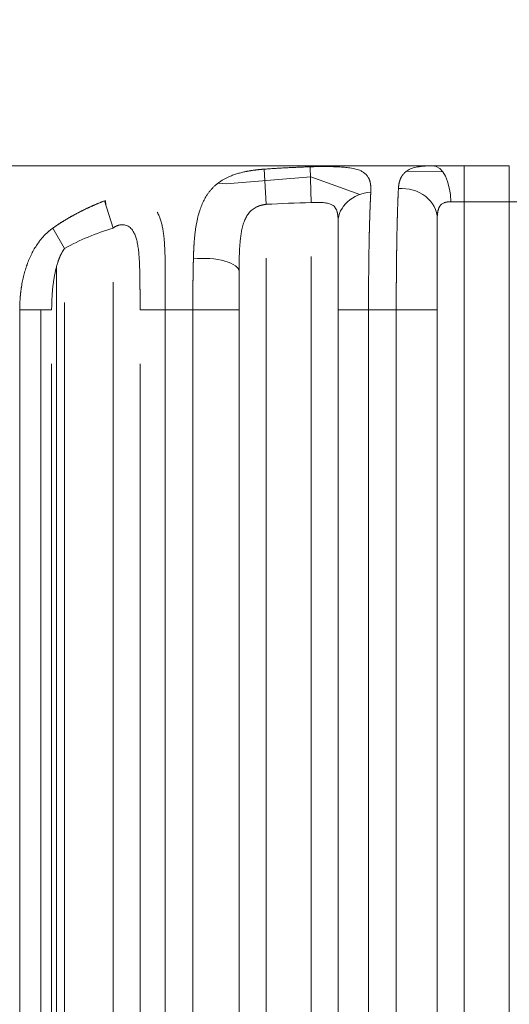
# Model space of a CAD drawing. Header units: millimetres. Extents: x 25069 to 61396, y 8621 to 21558.
# Tile 454 of 656: x 50032 to 50059, y 16175 to 16230. Entities that reach past the tile are written whole.
import ezdxf

# ---------------------------------------------------------------- set-up
doc = ezdxf.new("R2010")
doc.units = ezdxf.units.MM
doc.layers.add('10', color=7, linetype='Continuous')
doc.layers.add('dim', color=84, linetype='Continuous', lineweight=9)
doc.dimstyles.get("Standard").update_dxf_attribs({"dimtxt": 15, "dimasz": 5, "dimexe": 8, "dimexo": 5, "dimgap": 3, "dimtad": 0, "dimzin": 0, "dimdsep": 46, "dimtxsty": 'Standard', "dimblk": 'CLOSEDBLANK', "dimcen": 2, "dimclrd": 4, "dimclre": 3, "dimadec": 0, "dimazin": 0, "dimtfac": 1, "dimtofl": 0, "dimtmove": 0, "dimatfit": 3, "dimldrblk": 'CLOSEDBLANK', "dimfxl": 0, "dimtolj": 1, "dimtzin": 0, "dimarcsym": 0})

# ---------------------------------------------------------------- blocks, each defined once
blk = doc.blocks.new('_ClosedBlank')
at = {"color": 0, "linetype": 'ByBlock', "lineweight": -2}
for p, q in [((-1, 0.1667), (0, 0)), ((-1, 0.1667), (-1, -0.1667)), ((0, 0), (-1, -0.1667))]:
    blk.add_line(p, q, dxfattribs=at)
blk = doc.blocks.new('*D45')
at = {"layer": 'Defpoints', "color": 0, "lineweight": 18}
for p in [(49785.151, 16077.893), (49977.346, 16077.893), (50058.78, 15900.393)]:
    blk.add_point(p, dxfattribs=at)
at = {"layer": 'dim', "color": 4, "lineweight": -3}
for p, q in [((49785.151, 16077.893), (49785.151, 16087.893)), ((49785.151, 15910.393), (49785.151, 16067.893))]:
    blk.add_line(p, q, dxfattribs=at)
at = {"layer": 'dim', "color": 3, "lineweight": -2}
for p, q in [((49957.346, 16077.893), (49765.151, 16077.893)), ((50038.78, 15900.393), (49765.151, 15900.393))]:
    blk.add_line(p, q, dxfattribs=at)
at = {"layer": 'dim', "color": 4, "lineweight": -3, "xscale": 10, "yscale": 10, "zscale": 10}
for p, rotation in [((49785.151, 16077.893), 90), ((49785.151, 15900.393), 270)]:
    blk.add_blockref('_ClosedBlank', p, dxfattribs=dict(at, rotation=rotation))
at = {"layer": 'dim', "color": 0, "lineweight": 18, "insert": (49785.151, 16342.893), "char_height": 100, "attachment_point": 5, "rotation": 90}
blk.add_mtext('\\A1;177.50', dxfattribs=at)

msp = doc.modelspace()

# ---------------------------------------------------------------- linework, layer by layer
at = {"layer": '10', "color": 7, "linetype": 'Continuous', "lineweight": 15}
for p, q in [((50011.628, 16221.393), (50054.784, 16221.393)), ((50047.985, 16221.338), (50048.036, 16219.352)), ((50054.784, 16221.393), (50056.536, 16221.393)), ((50056.536, 16221.393), (50059.036, 16221.393)), ((50056.536, 16221.393), (50059.036, 16221.393)), ((50056.536, 16221.393), (50056.536, 16219.393)), ((50059.036, 16221.393), (50059.036, 16219.393)), ((50048.02, 16220.776), (50043.314, 16220.389)), ((50045.427, 16221.205), (50045.536, 16219.252)), ((50050.743, 16219.797), (50048.02, 16220.776)), ((50055.339, 16221.058), (50053.322, 16221.086)), ((50043.314, 16220.389), (50042.877, 16220.435)), ((50036.562, 16219.445), (50037.036, 16217.932)), ((50036.643, 16219.186), (50036.624, 16219.468)), ((50056.536, 16219.393), (50055.785, 16219.393)), ((50059.036, 16219.393), (50056.536, 16219.393)), ((50056.536, 16219.393), (50056.536, 16125.443)), ((50060.075, 16219.393), (50059.036, 16219.393)), ((50059.036, 16125.443), (50059.036, 16219.393)), ((50049.536, 16122.042), (50049.536, 16218.301)), ((50055.036, 16218.456), (50055.036, 16122.042)), ((50033.695, 16217.927), (50034.344, 16216.794)), ((50045.536, 16216.251), (50045.536, 16125.443)), ((50048.036, 16125.443), (50048.036, 16216.351)), ((50033.907, 16122.424), (50033.907, 16215.814)), ((50044.036, 16215.563), (50044.036, 16122.042)), ((50037.036, 16125.442), (50037.036, 16214.931)), ((50034.344, 16213.794), (50034.344, 16125.442)), ((50031.856, 16125.377), (50031.856, 16213.393)), ((50031.856, 16213.393), (50033.63, 16213.393)), ((50033.036, 16122.338), (50033.036, 16213.393)), ((50039.925, 16213.393), (50038.536, 16213.393)), ((50039.925, 16213.393), (50039.925, 16124.546)), ((50041.466, 16213.393), (50039.925, 16213.393)), ((50041.466, 16213.393), (50044.036, 16213.393)), ((50041.466, 16124.419), (50041.466, 16213.393)), ((50044.036, 16213.393), (50044.036, 16122.109)), ((50051.221, 16213.393), (50049.536, 16213.393)), ((50049.536, 16121.529), (50049.536, 16213.393)), ((50051.221, 16213.393), (50051.221, 16123.824)), ((50052.761, 16213.393), (50051.221, 16213.393)), ((50052.761, 16213.393), (50055.036, 16213.393)), ((50052.761, 16123.762), (50052.761, 16213.393)), ((50055.036, 16213.393), (50055.036, 16121.469)), ((50033.63, 16210.393), (50033.63, 16125.394)), ((50038.536, 16122.217), (50038.536, 16210.393))]:
    msp.add_line(p, q, dxfattribs=at)
for centre, major_axis, ratio, start_param, end_param in [((50054.784, 16219.393), (0, 2), 0.500679, 4.712389, 6.283185), ((50051.536, 16218.291), (2, 0), 0.819962, 1.665246, 3.141593), ((50053.036, 16218.446), (-2, 0), 0.844598, 3.141593, 4.78953), ((50042.036, 16215.516), (-2, 0), 0.3673, 3.141593, 4.983891)]:
    msp.add_ellipse(centre, major_axis=major_axis, ratio=ratio, start_param=start_param, end_param=end_param, dxfattribs=at)
for points, knots in [([(50045.427, 16221.205), (50045.467, 16221.208), (50045.547, 16221.213), (50045.668, 16221.222), (50045.788, 16221.23), (50045.909, 16221.238), (50046.03, 16221.246), (50046.151, 16221.253), (50046.273, 16221.26), (50046.394, 16221.267), (50046.516, 16221.274), (50046.637, 16221.281), (50046.759, 16221.287), (50046.881, 16221.293), (50047.003, 16221.299), (50047.125, 16221.304), (50047.248, 16221.31), (50047.37, 16221.315), (50047.493, 16221.32), (50047.616, 16221.325), (50047.739, 16221.33), (50047.862, 16221.334), (50047.944, 16221.337), (50047.985, 16221.338)], [0, 0, 0, 0, 0.047158, 0.094361, 0.141608, 0.1889, 0.236237, 0.28362, 0.331048, 0.378522, 0.426043, 0.47361, 0.521224, 0.568885, 0.616593, 0.664349, 0.712153, 0.760006, 0.807906, 0.855856, 0.903854, 0.951902, 1, 1, 1, 1]), ([(50047.985, 16221.338), (50047.994, 16221.339), (50048.011, 16221.339), (50048.038, 16221.34), (50048.065, 16221.341), (50048.091, 16221.342), (50048.118, 16221.343), (50048.145, 16221.343), (50048.171, 16221.344), (50048.198, 16221.345), (50048.224, 16221.345), (50048.25, 16221.346), (50048.277, 16221.346), (50048.303, 16221.347), (50048.329, 16221.347), (50048.356, 16221.348), (50048.382, 16221.348), (50048.408, 16221.348), (50048.434, 16221.349), (50048.46, 16221.349), (50048.486, 16221.349), (50048.512, 16221.35), (50048.538, 16221.35), (50048.564, 16221.35), (50048.59, 16221.35), (50048.616, 16221.35), (50048.642, 16221.35), (50048.668, 16221.35), (50048.694, 16221.351), (50048.719, 16221.351), (50048.745, 16221.351), (50048.771, 16221.351), (50048.854, 16221.35), (50048.994, 16221.349), (50049.185, 16221.346), (50049.372, 16221.341), (50049.552, 16221.333), (50049.722, 16221.324), (50049.884, 16221.312), (50050.04, 16221.296), (50050.201, 16221.275), (50050.364, 16221.247), (50050.526, 16221.21), (50050.693, 16221.158), (50050.859, 16221.086), (50051.012, 16220.986), (50051.138, 16220.862), (50051.207, 16220.755), (50051.242, 16220.683), (50051.254, 16220.657), (50051.265, 16220.63), (50051.275, 16220.602), (50051.285, 16220.574), (50051.294, 16220.544), (50051.302, 16220.514), (50051.31, 16220.484), (50051.317, 16220.452), (50051.324, 16220.42), (50051.33, 16220.387), (50051.335, 16220.353), (50051.339, 16220.318), (50051.343, 16220.283), (50051.346, 16220.246), (50051.349, 16220.209), (50051.35, 16220.171), (50051.352, 16220.132), (50051.352, 16220.092), (50051.352, 16220.052), (50051.351, 16220.01), (50051.35, 16219.967), (50051.348, 16219.938), (50051.348, 16219.924)], [0, 0, 0, 0, 0.004101, 0.008194, 0.012279, 0.016355, 0.020424, 0.024486, 0.028542, 0.032591, 0.036635, 0.040673, 0.044707, 0.048736, 0.052761, 0.056783, 0.060802, 0.064819, 0.068833, 0.072846, 0.076857, 0.080868, 0.084879, 0.088889, 0.092901, 0.096913, 0.100928, 0.104944, 0.108962, 0.112984, 0.117009, 0.121038, 0.125071, 0.156282, 0.187482, 0.218883, 0.250692, 0.281503, 0.312576, 0.344074, 0.376155, 0.416803, 0.45819, 0.500569, 0.560178, 0.621292, 0.684422, 0.750035, 0.760197, 0.770414, 0.780688, 0.791019, 0.801409, 0.811861, 0.822374, 0.83295, 0.84359, 0.854297, 0.86507, 0.875912, 0.886822, 0.897804, 0.908857, 0.919983, 0.931183, 0.942459, 0.95381, 0.965239, 0.976746, 0.988333, 1, 1, 1, 1]), ([(50052.882, 16220.13), (50052.883, 16220.137), (50052.883, 16220.152), (50052.885, 16220.173), (50052.886, 16220.194), (50052.888, 16220.215), (50052.89, 16220.236), (50052.893, 16220.257), (50052.895, 16220.277), (50052.898, 16220.297), (50052.9, 16220.317), (50052.903, 16220.336), (50052.907, 16220.356), (50052.91, 16220.375), (50052.913, 16220.394), (50052.917, 16220.413), (50052.921, 16220.431), (50052.925, 16220.45), (50052.929, 16220.468), (50052.934, 16220.486), (50052.939, 16220.503), (50052.944, 16220.521), (50052.949, 16220.538), (50052.954, 16220.555), (50052.959, 16220.572), (50052.965, 16220.588), (50052.971, 16220.605), (50052.976, 16220.621), (50052.983, 16220.637), (50052.989, 16220.653), (50052.995, 16220.668), (50053.002, 16220.684), (50053.009, 16220.699), (50053.016, 16220.714), (50053.023, 16220.729), (50053.031, 16220.743), (50053.038, 16220.758), (50053.046, 16220.772), (50053.054, 16220.786), (50053.062, 16220.8), (50053.07, 16220.813), (50053.079, 16220.827), (50053.087, 16220.84), (50053.096, 16220.853), (50053.105, 16220.866), (50053.114, 16220.879), (50053.124, 16220.891), (50053.133, 16220.903), (50053.143, 16220.915), (50053.153, 16220.927), (50053.163, 16220.939), (50053.173, 16220.951), (50053.183, 16220.962), (50053.194, 16220.973), (50053.204, 16220.984), (50053.215, 16220.995), (50053.226, 16221.006), (50053.238, 16221.016), (50053.249, 16221.026), (50053.261, 16221.037), (50053.272, 16221.047), (50053.284, 16221.056), (50053.296, 16221.066), (50053.308, 16221.076), (50053.321, 16221.085), (50053.333, 16221.094), (50053.346, 16221.103), (50053.394, 16221.136), (50053.483, 16221.187), (50053.623, 16221.248), (50053.776, 16221.296), (50053.9, 16221.324), (50053.985, 16221.34), (50054.025, 16221.346), (50054.066, 16221.352), (50054.107, 16221.358), (50054.148, 16221.363), (50054.191, 16221.367), (50054.233, 16221.372), (50054.276, 16221.375), (50054.32, 16221.379), (50054.364, 16221.382), (50054.409, 16221.384), (50054.454, 16221.387), (50054.499, 16221.388), (50054.546, 16221.39), (50054.592, 16221.391), (50054.639, 16221.392), (50054.687, 16221.393), (50054.735, 16221.393), (50054.768, 16221.393), (50054.784, 16221.393)], [0, 0, 0, 0, 0.008275, 0.016524, 0.024747, 0.032946, 0.041119, 0.049267, 0.057391, 0.06549, 0.073564, 0.081614, 0.08964, 0.097643, 0.105621, 0.113577, 0.121508, 0.129417, 0.137303, 0.145166, 0.153006, 0.160824, 0.16862, 0.176393, 0.184145, 0.191876, 0.199584, 0.207272, 0.214939, 0.222584, 0.230209, 0.237814, 0.245398, 0.252962, 0.260507, 0.268032, 0.275537, 0.283023, 0.29049, 0.297938, 0.305368, 0.312779, 0.320172, 0.327547, 0.334905, 0.342245, 0.349567, 0.356872, 0.364161, 0.371433, 0.378688, 0.385927, 0.39315, 0.400357, 0.407549, 0.414725, 0.421886, 0.429032, 0.436164, 0.443281, 0.450384, 0.457473, 0.464548, 0.471609, 0.478658, 0.485693, 0.492715, 0.499725, 0.564102, 0.627106, 0.688941, 0.74982, 0.763594, 0.777284, 0.790894, 0.804424, 0.817879, 0.831262, 0.844575, 0.85782, 0.871002, 0.884124, 0.897187, 0.910196, 0.923154, 0.936063, 0.948927, 0.96175, 0.974534, 0.987283, 1, 1, 1, 1]), ([(50041.5, 16216.224), (50041.5, 16216.237), (50041.501, 16216.263), (50041.502, 16216.302), (50041.503, 16216.339), (50041.504, 16216.377), (50041.505, 16216.413), (50041.507, 16216.448), (50041.508, 16216.483), (50041.509, 16216.517), (50041.51, 16216.55), (50041.512, 16216.583), (50041.513, 16216.615), (50041.514, 16216.646), (50041.516, 16216.676), (50041.517, 16216.706), (50041.518, 16216.734), (50041.52, 16216.763), (50041.521, 16216.79), (50041.523, 16216.817), (50041.524, 16216.843), (50041.525, 16216.868), (50041.527, 16216.892), (50041.528, 16216.916), (50041.529, 16216.939), (50041.531, 16216.962), (50041.532, 16216.984), (50041.533, 16217.005), (50041.535, 16217.025), (50041.536, 16217.045), (50041.537, 16217.064), (50041.538, 16217.082), (50041.54, 16217.1), (50041.541, 16217.117), (50041.542, 16217.133), (50041.543, 16217.149), (50041.544, 16217.164), (50041.545, 16217.178), (50041.546, 16217.191), (50041.547, 16217.204), (50041.548, 16217.217), (50041.552, 16217.269), (50041.56, 16217.361), (50041.573, 16217.49), (50041.586, 16217.613), (50041.6, 16217.732), (50041.615, 16217.846), (50041.631, 16217.955), (50041.648, 16218.059), (50041.683, 16218.261), (50041.743, 16218.546), (50041.842, 16218.897), (50041.957, 16219.21), (50042.085, 16219.489), (50042.211, 16219.708), (50042.329, 16219.88), (50042.433, 16220.014), (50042.543, 16220.138), (50042.658, 16220.254), (50042.779, 16220.36), (50042.905, 16220.458), (50043.035, 16220.549), (50043.17, 16220.632), (50043.311, 16220.708), (50043.476, 16220.787), (50043.669, 16220.866), (50043.892, 16220.943), (50044.122, 16221.008), (50044.297, 16221.049), (50044.411, 16221.072), (50044.461, 16221.082), (50044.511, 16221.092), (50044.561, 16221.101), (50044.612, 16221.109), (50044.662, 16221.118), (50044.712, 16221.126), (50044.763, 16221.133), (50044.813, 16221.141), (50044.864, 16221.148), (50044.915, 16221.154), (50044.966, 16221.161), (50045.016, 16221.167), (50045.067, 16221.172), (50045.118, 16221.178), (50045.17, 16221.183), (50045.221, 16221.188), (50045.272, 16221.192), (50045.323, 16221.197), (50045.375, 16221.201), (50045.409, 16221.203), (50045.427, 16221.205)], [0, 0, 0, 0, 0.004745, 0.009407, 0.013986, 0.018481, 0.022892, 0.02722, 0.031465, 0.035626, 0.039703, 0.043698, 0.047608, 0.051435, 0.055179, 0.058839, 0.062416, 0.06591, 0.06932, 0.072646, 0.075889, 0.079048, 0.082124, 0.085117, 0.088026, 0.090852, 0.093594, 0.096253, 0.098828, 0.10132, 0.103728, 0.106053, 0.108295, 0.110453, 0.112527, 0.114518, 0.116426, 0.11825, 0.119991, 0.121648, 0.123222, 0.124712, 0.141971, 0.158746, 0.175038, 0.190847, 0.206174, 0.221019, 0.235382, 0.249265, 0.305094, 0.357937, 0.407857, 0.454928, 0.499239, 0.526747, 0.553608, 0.579851, 0.60551, 0.630616, 0.655205, 0.679315, 0.702985, 0.726258, 0.749175, 0.781617, 0.813183, 0.844032, 0.874336, 0.880599, 0.886822, 0.893007, 0.899156, 0.905271, 0.911353, 0.917404, 0.923426, 0.929422, 0.935392, 0.941339, 0.947266, 0.953173, 0.959064, 0.96494, 0.970803, 0.976655, 0.982499, 0.988336, 0.994169, 1, 1, 1, 1]), ([(50051.348, 16219.924), (50051.347, 16219.915), (50051.346, 16219.897), (50051.345, 16219.87), (50051.343, 16219.842), (50051.342, 16219.815), (50051.34, 16219.787), (50051.339, 16219.759), (50051.337, 16219.731), (50051.336, 16219.702), (50051.335, 16219.674), (50051.333, 16219.645), (50051.332, 16219.616), (50051.331, 16219.587), (50051.329, 16219.558), (50051.328, 16219.528), (50051.326, 16219.499), (50051.325, 16219.469), (50051.324, 16219.439), (50051.322, 16219.409), (50051.321, 16219.378), (50051.32, 16219.348), (50051.318, 16219.317), (50051.317, 16219.287), (50051.316, 16219.256), (50051.315, 16219.224), (50051.313, 16219.193), (50051.312, 16219.162), (50051.311, 16219.13), (50051.31, 16219.098), (50051.308, 16219.066), (50051.307, 16219.034), (50051.306, 16219.002), (50051.305, 16218.97), (50051.303, 16218.937), (50051.302, 16218.904), (50051.301, 16218.871), (50051.3, 16218.838), (50051.299, 16218.805), (50051.298, 16218.772), (50051.297, 16218.739), (50051.295, 16218.705), (50051.294, 16218.671), (50051.293, 16218.638), (50051.292, 16218.604), (50051.291, 16218.57), (50051.29, 16218.535), (50051.289, 16218.501), (50051.288, 16218.467), (50051.287, 16218.432), (50051.286, 16218.397), (50051.285, 16218.362), (50051.284, 16218.327), (50051.282, 16218.292), (50051.281, 16218.257), (50051.28, 16218.222), (50051.279, 16218.186), (50051.278, 16218.151), (50051.278, 16218.115), (50051.277, 16218.079), (50051.276, 16218.043), (50051.275, 16218.007), (50051.274, 16217.971), (50051.273, 16217.935), (50051.272, 16217.899), (50051.271, 16217.862), (50051.27, 16217.826), (50051.269, 16217.789), (50051.268, 16217.753), (50051.267, 16217.716), (50051.266, 16217.679), (50051.266, 16217.642), (50051.265, 16217.605), (50051.264, 16217.567), (50051.263, 16217.53), (50051.262, 16217.493), (50051.261, 16217.455), (50051.261, 16217.418), (50051.26, 16217.38), (50051.259, 16217.343), (50051.258, 16217.305), (50051.257, 16217.267), (50051.257, 16217.229), (50051.256, 16217.191), (50051.255, 16217.153), (50051.254, 16217.115), (50051.253, 16217.064), (50051.252, 16217.002), (50051.251, 16216.927), (50051.25, 16216.851), (50051.248, 16216.775), (50051.247, 16216.699), (50051.246, 16216.622), (50051.244, 16216.546), (50051.243, 16216.468), (50051.242, 16216.391), (50051.241, 16216.313), (50051.24, 16216.235), (50051.239, 16216.157), (50051.238, 16216.078), (50051.237, 16215.999), (50051.236, 16215.92), (50051.235, 16215.841), (50051.234, 16215.761), (50051.233, 16215.681), (50051.232, 16215.601), (50051.231, 16215.521), (50051.23, 16215.441), (50051.23, 16215.36), (50051.229, 16215.279), (50051.228, 16215.198), (50051.228, 16215.117), (50051.227, 16215.036), (50051.226, 16214.955), (50051.226, 16214.873), (50051.225, 16214.792), (50051.225, 16214.71), (50051.224, 16214.628), (50051.224, 16214.546), (50051.223, 16214.464), (50051.223, 16214.382), (50051.223, 16214.3), (50051.222, 16214.217), (50051.222, 16214.135), (50051.222, 16214.053), (50051.222, 16213.97), (50051.221, 16213.888), (50051.221, 16213.805), (50051.221, 16213.723), (50051.221, 16213.64), (50051.221, 16213.558), (50051.221, 16213.476), (50051.221, 16213.421), (50051.221, 16213.393)], [0, 0, 0, 0, 0.006116, 0.012226, 0.01833, 0.024429, 0.030522, 0.036609, 0.042691, 0.048767, 0.054837, 0.060902, 0.066961, 0.073014, 0.079062, 0.085104, 0.09114, 0.097171, 0.103196, 0.109216, 0.11523, 0.121238, 0.127241, 0.133238, 0.139229, 0.145214, 0.151195, 0.157169, 0.163138, 0.169101, 0.175058, 0.18101, 0.186956, 0.192897, 0.198832, 0.204761, 0.210685, 0.216603, 0.222515, 0.228422, 0.234323, 0.240219, 0.246108, 0.251993, 0.257871, 0.263745, 0.269612, 0.275474, 0.28133, 0.287181, 0.293026, 0.298865, 0.304699, 0.310527, 0.31635, 0.322167, 0.327978, 0.333784, 0.339584, 0.345378, 0.351167, 0.356951, 0.362729, 0.368501, 0.374267, 0.380029, 0.385784, 0.391534, 0.397278, 0.403017, 0.40875, 0.414477, 0.420199, 0.425916, 0.431627, 0.437332, 0.443032, 0.448726, 0.454414, 0.460097, 0.465775, 0.471446, 0.477113, 0.482774, 0.488429, 0.494078, 0.499722, 0.510718, 0.521707, 0.532691, 0.54367, 0.554643, 0.56561, 0.576572, 0.587529, 0.59848, 0.609426, 0.620366, 0.631301, 0.642231, 0.653155, 0.664074, 0.674987, 0.685896, 0.696799, 0.707696, 0.718589, 0.729476, 0.740358, 0.751235, 0.762106, 0.772973, 0.783834, 0.79469, 0.805541, 0.816387, 0.827227, 0.838063, 0.848894, 0.859719, 0.87054, 0.881355, 0.892166, 0.902971, 0.913772, 0.924567, 0.935358, 0.946144, 0.956925, 0.967701, 0.978472, 0.989238, 1, 1, 1, 1]), ([(50052.761, 16213.393), (50052.761, 16213.409), (50052.761, 16213.44), (50052.761, 16213.487), (50052.761, 16213.533), (50052.761, 16213.58), (50052.761, 16213.627), (50052.761, 16213.673), (50052.761, 16213.72), (50052.761, 16213.767), (50052.761, 16213.813), (50052.762, 16213.86), (50052.762, 16213.907), (50052.762, 16213.953), (50052.762, 16214), (50052.762, 16214.047), (50052.762, 16214.093), (50052.762, 16214.14), (50052.762, 16214.187), (50052.762, 16214.233), (50052.763, 16214.28), (50052.763, 16214.326), (50052.763, 16214.373), (50052.763, 16214.42), (50052.763, 16214.466), (50052.764, 16214.513), (50052.764, 16214.559), (50052.764, 16214.605), (50052.764, 16214.652), (50052.764, 16214.698), (50052.765, 16214.745), (50052.765, 16214.791), (50052.765, 16214.837), (50052.765, 16214.883), (50052.766, 16214.93), (50052.766, 16214.976), (50052.766, 16215.022), (50052.767, 16215.068), (50052.767, 16215.114), (50052.767, 16215.16), (50052.768, 16215.206), (50052.768, 16215.252), (50052.768, 16215.298), (50052.769, 16215.343), (50052.769, 16215.389), (50052.769, 16215.435), (50052.77, 16215.48), (50052.77, 16215.526), (50052.771, 16215.571), (50052.771, 16215.617), (50052.771, 16215.662), (50052.772, 16215.707), (50052.772, 16215.753), (50052.773, 16215.798), (50052.773, 16215.843), (50052.774, 16215.888), (50052.774, 16215.933), (50052.775, 16215.978), (50052.775, 16216.022), (50052.776, 16216.067), (50052.776, 16216.112), (50052.777, 16216.156), (50052.777, 16216.201), (50052.778, 16216.245), (50052.778, 16216.289), (50052.779, 16216.333), (50052.779, 16216.377), (50052.78, 16216.421), (50052.781, 16216.465), (50052.781, 16216.509), (50052.782, 16216.553), (50052.782, 16216.596), (50052.783, 16216.64), (50052.784, 16216.683), (50052.784, 16216.727), (50052.785, 16216.77), (50052.786, 16216.813), (50052.786, 16216.856), (50052.787, 16216.899), (50052.788, 16216.941), (50052.788, 16216.984), (50052.789, 16217.026), (50052.79, 16217.069), (50052.79, 16217.111), (50052.791, 16217.153), (50052.792, 16217.195), (50052.793, 16217.248), (50052.794, 16217.31), (50052.795, 16217.383), (50052.797, 16217.455), (50052.798, 16217.527), (50052.799, 16217.598), (50052.801, 16217.669), (50052.802, 16217.74), (50052.804, 16217.811), (50052.805, 16217.881), (50052.807, 16217.951), (50052.808, 16218.021), (50052.81, 16218.09), (50052.812, 16218.158), (50052.813, 16218.227), (50052.815, 16218.295), (50052.817, 16218.362), (50052.818, 16218.429), (50052.82, 16218.496), (50052.822, 16218.562), (50052.824, 16218.627), (50052.826, 16218.692), (50052.828, 16218.757), (50052.83, 16218.821), (50052.832, 16218.885), (50052.834, 16218.948), (50052.836, 16219.01), (50052.838, 16219.072), (50052.84, 16219.134), (50052.842, 16219.195), (50052.844, 16219.255), (50052.846, 16219.315), (50052.848, 16219.374), (50052.851, 16219.432), (50052.853, 16219.49), (50052.855, 16219.547), (50052.857, 16219.604), (50052.86, 16219.659), (50052.862, 16219.715), (50052.865, 16219.769), (50052.867, 16219.823), (50052.869, 16219.876), (50052.872, 16219.928), (50052.874, 16219.98), (50052.877, 16220.031), (50052.88, 16220.081), (50052.881, 16220.114), (50052.882, 16220.13)], [0, 0, 0, 0, 0.005815, 0.011631, 0.017449, 0.023269, 0.02909, 0.034913, 0.040737, 0.046563, 0.05239, 0.058219, 0.06405, 0.069882, 0.075715, 0.081551, 0.087388, 0.093226, 0.099066, 0.104908, 0.110751, 0.116596, 0.122443, 0.128291, 0.134141, 0.139992, 0.145845, 0.1517, 0.157556, 0.163414, 0.169273, 0.175134, 0.180997, 0.186861, 0.192727, 0.198595, 0.204464, 0.210335, 0.216208, 0.222082, 0.227958, 0.233835, 0.239714, 0.245595, 0.251478, 0.257362, 0.263247, 0.269135, 0.275024, 0.280915, 0.286807, 0.292701, 0.298597, 0.304494, 0.310393, 0.316294, 0.322197, 0.328101, 0.334007, 0.339914, 0.345823, 0.351734, 0.357647, 0.363561, 0.369477, 0.375395, 0.381314, 0.387235, 0.393158, 0.399082, 0.405009, 0.410937, 0.416866, 0.422798, 0.428731, 0.434665, 0.440602, 0.44654, 0.45248, 0.458422, 0.464365, 0.47031, 0.476257, 0.482206, 0.488156, 0.494108, 0.500062, 0.510448, 0.520854, 0.531283, 0.541732, 0.552204, 0.562696, 0.57321, 0.583745, 0.594301, 0.604879, 0.615479, 0.6261, 0.636742, 0.647405, 0.65809, 0.668797, 0.679525, 0.690274, 0.701045, 0.711838, 0.722652, 0.733487, 0.744344, 0.755222, 0.766122, 0.777044, 0.787987, 0.798951, 0.809937, 0.820945, 0.831974, 0.843025, 0.854097, 0.865191, 0.876306, 0.887443, 0.898602, 0.909782, 0.920983, 0.932207, 0.943452, 0.954718, 0.966006, 0.977316, 0.988647, 1, 1, 1, 1]), ([(50033.695, 16217.927), (50033.709, 16217.937), (50033.736, 16217.957), (50033.779, 16217.987), (50033.821, 16218.016), (50033.864, 16218.046), (50033.907, 16218.075), (50033.95, 16218.104), (50033.993, 16218.133), (50034.037, 16218.162), (50034.081, 16218.19), (50034.125, 16218.219), (50034.17, 16218.247), (50034.215, 16218.276), (50034.26, 16218.304), (50034.305, 16218.332), (50034.351, 16218.36), (50034.397, 16218.388), (50034.443, 16218.416), (50034.489, 16218.443), (50034.536, 16218.471), (50034.583, 16218.498), (50034.63, 16218.526), (50034.678, 16218.553), (50034.726, 16218.58), (50034.774, 16218.607), (50034.822, 16218.633), (50034.871, 16218.66), (50034.92, 16218.687), (50034.969, 16218.713), (50035.018, 16218.739), (50035.068, 16218.765), (50035.118, 16218.791), (50035.168, 16218.817), (50035.218, 16218.843), (50035.269, 16218.869), (50035.32, 16218.894), (50035.371, 16218.919), (50035.423, 16218.945), (50035.474, 16218.97), (50035.526, 16218.995), (50035.579, 16219.02), (50035.631, 16219.044), (50035.684, 16219.069), (50035.737, 16219.093), (50035.79, 16219.118), (50035.844, 16219.142), (50035.897, 16219.166), (50035.951, 16219.19), (50036.006, 16219.214), (50036.06, 16219.237), (50036.115, 16219.261), (50036.17, 16219.284), (50036.225, 16219.308), (50036.281, 16219.331), (50036.337, 16219.354), (50036.393, 16219.377), (50036.449, 16219.4), (50036.505, 16219.422), (50036.543, 16219.437), (50036.562, 16219.445)], [0, 0, 0, 0, 0.015765, 0.03158, 0.047443, 0.063356, 0.079318, 0.095329, 0.111391, 0.127502, 0.143664, 0.159876, 0.176138, 0.192452, 0.208816, 0.225231, 0.241697, 0.258214, 0.274783, 0.291404, 0.308076, 0.3248, 0.341577, 0.358405, 0.375286, 0.392219, 0.409205, 0.426243, 0.443335, 0.460479, 0.477677, 0.494928, 0.512232, 0.529589, 0.547001, 0.564466, 0.581984, 0.599557, 0.617184, 0.634865, 0.6526, 0.670389, 0.688233, 0.706132, 0.724085, 0.742093, 0.760155, 0.778273, 0.796446, 0.814673, 0.832956, 0.851295, 0.869688, 0.888137, 0.906642, 0.925202, 0.943818, 0.962489, 0.981217, 1, 1, 1, 1]), ([(50045.536, 16219.252), (50045.53, 16219.251), (50045.518, 16219.25), (50045.5, 16219.247), (50045.483, 16219.244), (50045.465, 16219.241), (50045.447, 16219.239), (50045.43, 16219.235), (50045.413, 16219.232), (50045.395, 16219.229), (50045.378, 16219.226), (50045.361, 16219.222), (50045.344, 16219.218), (50045.328, 16219.215), (50045.311, 16219.211), (50045.295, 16219.207), (50045.278, 16219.202), (50045.262, 16219.198), (50045.246, 16219.194), (50045.23, 16219.189), (50045.215, 16219.185), (50045.199, 16219.18), (50045.183, 16219.175), (50045.168, 16219.17), (50045.153, 16219.165), (50045.138, 16219.159), (50045.123, 16219.154), (50045.108, 16219.149), (50045.094, 16219.143), (50045.079, 16219.137), (50045.065, 16219.131), (50045.051, 16219.125), (50045.037, 16219.119), (50045.023, 16219.113), (50045.009, 16219.106), (50044.995, 16219.1), (50044.946, 16219.076), (50044.863, 16219.028), (50044.755, 16218.95), (50044.657, 16218.859), (50044.547, 16218.733), (50044.435, 16218.561), (50044.329, 16218.332), (50044.241, 16218.068), (50044.178, 16217.796), (50044.132, 16217.522), (50044.099, 16217.253), (50044.074, 16216.967), (50044.061, 16216.736), (50044.054, 16216.567), (50044.05, 16216.467), (50044.046, 16216.365), (50044.044, 16216.262), (50044.042, 16216.158), (50044.04, 16216.054), (50044.038, 16215.948), (50044.037, 16215.842), (50044.037, 16215.734), (50044.036, 16215.626), (50044.036, 16215.553), (50044.036, 16215.516)], [0, 0, 0, 0, 0.003849, 0.007679, 0.01149, 0.015284, 0.01906, 0.022818, 0.026559, 0.030282, 0.033989, 0.037678, 0.041352, 0.045009, 0.04865, 0.052275, 0.055885, 0.05948, 0.06306, 0.066625, 0.070176, 0.073713, 0.077236, 0.080746, 0.084242, 0.087725, 0.091196, 0.094654, 0.0981, 0.101534, 0.104957, 0.108369, 0.11177, 0.11516, 0.11854, 0.12191, 0.125271, 0.155758, 0.186615, 0.218071, 0.250345, 0.305403, 0.365084, 0.429957, 0.500462, 0.558379, 0.619252, 0.683188, 0.750276, 0.772196, 0.794266, 0.816488, 0.838864, 0.861397, 0.884089, 0.906941, 0.929957, 0.953137, 0.976484, 1, 1, 1, 1]), ([(50049.536, 16218.291), (50049.536, 16218.299), (50049.536, 16218.316), (50049.536, 16218.34), (50049.536, 16218.365), (50049.535, 16218.389), (50049.534, 16218.412), (50049.533, 16218.435), (50049.532, 16218.458), (50049.531, 16218.481), (50049.53, 16218.503), (50049.528, 16218.525), (50049.526, 16218.547), (50049.524, 16218.568), (50049.522, 16218.589), (50049.52, 16218.61), (50049.517, 16218.631), (50049.515, 16218.651), (50049.512, 16218.67), (50049.509, 16218.69), (50049.506, 16218.709), (50049.502, 16218.728), (50049.499, 16218.746), (50049.495, 16218.764), (50049.491, 16218.782), (50049.486, 16218.8), (50049.482, 16218.817), (50049.467, 16218.87), (50049.438, 16218.954), (50049.381, 16219.057), (50049.309, 16219.144), (50049.229, 16219.207), (50049.143, 16219.253), (50049.055, 16219.287), (50048.952, 16219.314), (50048.834, 16219.335), (50048.736, 16219.346), (50048.669, 16219.351), (50048.636, 16219.353), (50048.603, 16219.355), (50048.57, 16219.357), (50048.537, 16219.358), (50048.503, 16219.36), (50048.468, 16219.361), (50048.433, 16219.361), (50048.398, 16219.362), (50048.363, 16219.362), (50048.328, 16219.362), (50048.292, 16219.362), (50048.256, 16219.361), (50048.22, 16219.36), (50048.183, 16219.359), (50048.147, 16219.358), (50048.11, 16219.356), (50048.073, 16219.354), (50048.049, 16219.353), (50048.036, 16219.352)], [0, 0, 0, 0, 0.010609, 0.021133, 0.031572, 0.041927, 0.052198, 0.062385, 0.072491, 0.082515, 0.092459, 0.102322, 0.112107, 0.121812, 0.131441, 0.140992, 0.150468, 0.159868, 0.169195, 0.178448, 0.187629, 0.196739, 0.205778, 0.214748, 0.22365, 0.232485, 0.241254, 0.249957, 0.314802, 0.377762, 0.439454, 0.500533, 0.544903, 0.591852, 0.641587, 0.694281, 0.750082, 0.763008, 0.775956, 0.788925, 0.801918, 0.814934, 0.827974, 0.841039, 0.85413, 0.867247, 0.880391, 0.893562, 0.906761, 0.91999, 0.933247, 0.946535, 0.959854, 0.973204, 0.986586, 1, 1, 1, 1]), ([(50055.785, 16219.393), (50055.78, 16219.393), (50055.769, 16219.393), (50055.754, 16219.393), (50055.738, 16219.393), (50055.723, 16219.392), (50055.708, 16219.392), (50055.693, 16219.391), (50055.679, 16219.39), (50055.664, 16219.389), (50055.65, 16219.388), (50055.636, 16219.387), (50055.623, 16219.386), (50055.61, 16219.384), (50055.596, 16219.382), (50055.584, 16219.381), (50055.571, 16219.379), (50055.559, 16219.377), (50055.546, 16219.375), (50055.534, 16219.372), (50055.523, 16219.37), (50055.511, 16219.368), (50055.5, 16219.365), (50055.489, 16219.362), (50055.478, 16219.359), (50055.467, 16219.356), (50055.457, 16219.353), (50055.447, 16219.35), (50055.437, 16219.346), (50055.427, 16219.343), (50055.395, 16219.33), (50055.343, 16219.306), (50055.279, 16219.261), (50055.223, 16219.206), (50055.187, 16219.157), (50055.163, 16219.118), (50055.15, 16219.093), (50055.137, 16219.067), (50055.126, 16219.041), (50055.115, 16219.012), (50055.104, 16218.983), (50055.095, 16218.952), (50055.086, 16218.921), (50055.078, 16218.888), (50055.071, 16218.854), (50055.064, 16218.818), (50055.058, 16218.782), (50055.053, 16218.744), (50055.048, 16218.705), (50055.045, 16218.665), (50055.042, 16218.623), (50055.039, 16218.581), (50055.037, 16218.537), (50055.036, 16218.492), (50055.036, 16218.461), (50055.036, 16218.446)], [0, 0, 0, 0, 0.009621, 0.019166, 0.028634, 0.038026, 0.047343, 0.056586, 0.065753, 0.074848, 0.083869, 0.092817, 0.101694, 0.110499, 0.119233, 0.127897, 0.136491, 0.145017, 0.153474, 0.161864, 0.170187, 0.178444, 0.186636, 0.194763, 0.202826, 0.210827, 0.218765, 0.226642, 0.234458, 0.242215, 0.249913, 0.311809, 0.37386, 0.43651, 0.500191, 0.521574, 0.543268, 0.565289, 0.587648, 0.610358, 0.633432, 0.656879, 0.680712, 0.704939, 0.729572, 0.754619, 0.780088, 0.80599, 0.83233, 0.859118, 0.886359, 0.914062, 0.942232, 0.970876, 1, 1, 1, 1]), ([(50039.495, 16218.812), (50039.515, 16218.776), (50039.567, 16218.675), (50039.641, 16218.497), (50039.715, 16218.271), (50039.773, 16218.032), (50039.82, 16217.781), (50039.856, 16217.517), (50039.884, 16217.231), (50039.905, 16216.921), (50039.92, 16216.586), (50039.929, 16216.228), (50039.932, 16215.955), (50039.933, 16215.78), (50039.933, 16215.711), (50039.934, 16215.641), (50039.934, 16215.571), (50039.934, 16215.5), (50039.934, 16215.428), (50039.933, 16215.355), (50039.933, 16215.281), (50039.933, 16215.207), (50039.933, 16215.132), (50039.932, 16215.056), (50039.932, 16214.98), (50039.932, 16214.902), (50039.931, 16214.824), (50039.931, 16214.746), (50039.93, 16214.666), (50039.93, 16214.586), (50039.929, 16214.505), (50039.929, 16214.424), (50039.928, 16214.342), (50039.928, 16214.259), (50039.927, 16214.175), (50039.927, 16214.091), (50039.927, 16214.006), (50039.926, 16213.92), (50039.926, 16213.834), (50039.926, 16213.747), (50039.925, 16213.659), (50039.925, 16213.571), (50039.925, 16213.482), (50039.925, 16213.423), (50039.925, 16213.393)], [0, 0, 0, 0, 0.028557, 0.078542, 0.13062, 0.184981, 0.235304, 0.288137, 0.343578, 0.401708, 0.462599, 0.526314, 0.59291, 0.604634, 0.61645, 0.628359, 0.640361, 0.652455, 0.664642, 0.676922, 0.689296, 0.701763, 0.714324, 0.726979, 0.739727, 0.75257, 0.765507, 0.778539, 0.791665, 0.804886, 0.818201, 0.831612, 0.845118, 0.858719, 0.872416, 0.886208, 0.900096, 0.91408, 0.928159, 0.942335, 0.956607, 0.970975, 0.985439, 1, 1, 1, 1]), ([(50038.536, 16213.393), (50038.536, 16213.413), (50038.536, 16213.452), (50038.536, 16213.511), (50038.536, 16213.569), (50038.536, 16213.628), (50038.536, 16213.686), (50038.536, 16213.744), (50038.536, 16213.802), (50038.536, 16213.86), (50038.536, 16213.918), (50038.536, 16213.976), (50038.536, 16214.033), (50038.536, 16214.091), (50038.536, 16214.148), (50038.535, 16214.205), (50038.535, 16214.262), (50038.535, 16214.319), (50038.535, 16214.376), (50038.535, 16214.433), (50038.535, 16214.49), (50038.534, 16214.546), (50038.534, 16214.603), (50038.534, 16214.659), (50038.533, 16214.715), (50038.533, 16214.771), (50038.533, 16214.827), (50038.531, 16214.996), (50038.528, 16215.272), (50038.52, 16215.648), (50038.506, 16216.005), (50038.486, 16216.348), (50038.456, 16216.674), (50038.414, 16216.977), (50038.358, 16217.247), (50038.288, 16217.482), (50038.207, 16217.668), (50038.121, 16217.81), (50038.035, 16217.914), (50037.94, 16217.998), (50037.835, 16218.061), (50037.732, 16218.098), (50037.636, 16218.116), (50037.548, 16218.121), (50037.459, 16218.114), (50037.39, 16218.1), (50037.341, 16218.087), (50037.313, 16218.078), (50037.285, 16218.068), (50037.257, 16218.057), (50037.229, 16218.045), (50037.201, 16218.032), (50037.173, 16218.018), (50037.146, 16218.003), (50037.118, 16217.987), (50037.091, 16217.969), (50037.063, 16217.951), (50037.045, 16217.938), (50037.036, 16217.932)], [0, 0, 0, 0, 0.009829, 0.019638, 0.029428, 0.039197, 0.048948, 0.058679, 0.068391, 0.078084, 0.087758, 0.097414, 0.107052, 0.116671, 0.126273, 0.135856, 0.145423, 0.154972, 0.164504, 0.174019, 0.183517, 0.192999, 0.202464, 0.211913, 0.221347, 0.230764, 0.240167, 0.249554, 0.316161, 0.379887, 0.440831, 0.499103, 0.558063, 0.612226, 0.661842, 0.707233, 0.74882, 0.777167, 0.803501, 0.828174, 0.851614, 0.874318, 0.890125, 0.905728, 0.92135, 0.937214, 0.9422, 0.947212, 0.952255, 0.957336, 0.96246, 0.967633, 0.972861, 0.978149, 0.983502, 0.988925, 0.994423, 1, 1, 1, 1]), ([(50049.536, 16213.393), (50049.536, 16213.873), (50049.536, 16214.347), (50049.536, 16215.047), (50049.536, 16215.279), (50049.536, 16215.727), (50049.536, 16215.944), (50049.536, 16216.366), (50049.536, 16216.571), (50049.536, 16216.968), (50049.536, 16217.159), (50049.536, 16217.696), (50049.536, 16218.014), (50049.536, 16218.291)], [0, 0, 0, 0, 0.25, 0.25, 0.375, 0.375, 0.5, 0.5, 0.625, 0.625, 0.75, 0.75, 1, 1, 1, 1]), ([(50055.036, 16218.446), (50055.036, 16218.174), (50055.036, 16217.856), (50055.036, 16217.309), (50055.036, 16217.114), (50055.036, 16216.707), (50055.036, 16216.285), (50055.036, 16215.833), (50055.036, 16215.366), (50055.036, 16215.124), (50055.036, 16214.395), (50055.036, 16213.899), (50055.036, 16213.393)], [0, 0, 0, 0, 0.25, 0.25, 0.375, 0.375, 0.5, 0.625, 0.625, 0.75, 0.75, 1, 1, 1, 1]), ([(50031.856, 16213.393), (50031.856, 16213.407), (50031.856, 16213.436), (50031.857, 16213.478), (50031.857, 16213.521), (50031.858, 16213.563), (50031.859, 16213.605), (50031.86, 16213.647), (50031.861, 16213.689), (50031.863, 16213.731), (50031.865, 16213.773), (50031.867, 16213.815), (50031.869, 16213.857), (50031.871, 16213.898), (50031.874, 16213.94), (50031.877, 16213.981), (50031.88, 16214.023), (50031.883, 16214.064), (50031.886, 16214.105), (50031.89, 16214.146), (50031.894, 16214.187), (50031.898, 16214.228), (50031.902, 16214.269), (50031.906, 16214.31), (50031.911, 16214.35), (50031.916, 16214.391), (50031.921, 16214.431), (50031.926, 16214.472), (50031.932, 16214.512), (50031.937, 16214.552), (50031.943, 16214.592), (50031.949, 16214.632), (50031.97, 16214.768), (50032.011, 16214.997), (50032.083, 16215.31), (50032.166, 16215.61), (50032.265, 16215.91), (50032.381, 16216.207), (50032.516, 16216.498), (50032.662, 16216.769), (50032.779, 16216.955), (50032.858, 16217.069), (50032.892, 16217.118), (50032.927, 16217.165), (50032.963, 16217.212), (50032.999, 16217.258), (50033.035, 16217.303), (50033.071, 16217.347), (50033.108, 16217.39), (50033.145, 16217.432), (50033.182, 16217.473), (50033.22, 16217.514), (50033.258, 16217.553), (50033.296, 16217.591), (50033.335, 16217.629), (50033.374, 16217.666), (50033.413, 16217.701), (50033.452, 16217.736), (50033.492, 16217.77), (50033.532, 16217.803), (50033.572, 16217.836), (50033.613, 16217.867), (50033.653, 16217.898), (50033.681, 16217.918), (50033.695, 16217.927)], [0, 0, 0, 0, 0.008284, 0.016553, 0.024808, 0.03305, 0.041277, 0.04949, 0.057689, 0.065875, 0.074047, 0.082206, 0.09035, 0.098482, 0.1066, 0.114705, 0.122796, 0.130875, 0.13894, 0.146993, 0.155032, 0.163059, 0.171073, 0.179075, 0.187064, 0.195041, 0.203005, 0.210957, 0.218897, 0.226824, 0.23474, 0.242644, 0.250535, 0.315839, 0.379097, 0.440371, 0.499729, 0.566471, 0.630335, 0.69147, 0.750045, 0.76207, 0.773975, 0.78576, 0.797427, 0.80898, 0.820419, 0.831748, 0.842968, 0.854082, 0.865092, 0.876, 0.88681, 0.897524, 0.908144, 0.918674, 0.929115, 0.939472, 0.949747, 0.959942, 0.970062, 0.98011, 0.990088, 1, 1, 1, 1]), ([(50037.036, 16217.932), (50036.569, 16217.785), (50036.11, 16217.622), (50035.21, 16217.248), (50034.77, 16217.038), (50034.344, 16216.794)], [0, 0, 0, 0, 0.5, 0.5, 1, 1, 1, 1]), ([(50034.344, 16216.794), (50034.34, 16216.789), (50034.333, 16216.779), (50034.322, 16216.764), (50034.311, 16216.749), (50034.301, 16216.733), (50034.29, 16216.717), (50034.279, 16216.701), (50034.269, 16216.685), (50034.258, 16216.669), (50034.248, 16216.652), (50034.238, 16216.635), (50034.227, 16216.617), (50034.217, 16216.6), (50034.207, 16216.582), (50034.197, 16216.564), (50034.187, 16216.545), (50034.177, 16216.527), (50034.168, 16216.508), (50034.158, 16216.489), (50034.148, 16216.47), (50034.139, 16216.45), (50034.129, 16216.43), (50034.12, 16216.41), (50034.111, 16216.39), (50034.101, 16216.369), (50034.092, 16216.348), (50034.083, 16216.327), (50034.074, 16216.306), (50034.065, 16216.284), (50034.056, 16216.262), (50034.047, 16216.24), (50034.039, 16216.217), (50034.03, 16216.195), (50034.021, 16216.172), (50034.013, 16216.149), (50034.005, 16216.125), (50033.996, 16216.102), (50033.988, 16216.078), (50033.98, 16216.053), (50033.972, 16216.029), (50033.945, 16215.948), (50033.903, 16215.805), (50033.85, 16215.597), (50033.803, 16215.377), (50033.763, 16215.156), (50033.73, 16214.937), (50033.702, 16214.721), (50033.679, 16214.5), (50033.664, 16214.318), (50033.655, 16214.178), (50033.649, 16214.081), (50033.644, 16213.984), (50033.639, 16213.886), (50033.636, 16213.788), (50033.633, 16213.69), (50033.631, 16213.591), (50033.63, 16213.492), (50033.63, 16213.426), (50033.63, 16213.393)], [0, 0, 0, 0, 0.00521, 0.010466, 0.015771, 0.021123, 0.026524, 0.031975, 0.037475, 0.043026, 0.048628, 0.054281, 0.059987, 0.065745, 0.071556, 0.07742, 0.083339, 0.089312, 0.095339, 0.101422, 0.107561, 0.113755, 0.120006, 0.126314, 0.132679, 0.139102, 0.145582, 0.152121, 0.158718, 0.165374, 0.172089, 0.178864, 0.185699, 0.192593, 0.199548, 0.206564, 0.21364, 0.220778, 0.227977, 0.235238, 0.24256, 0.249945, 0.308299, 0.369383, 0.433284, 0.500075, 0.560487, 0.622239, 0.68537, 0.749913, 0.777351, 0.804871, 0.832476, 0.860167, 0.887946, 0.915817, 0.943782, 0.971842, 1, 1, 1, 1]), ([(50041.466, 16213.393), (50041.466, 16213.408), (50041.466, 16213.437), (50041.466, 16213.48), (50041.466, 16213.524), (50041.466, 16213.568), (50041.466, 16213.611), (50041.466, 16213.655), (50041.466, 16213.699), (50041.466, 16213.742), (50041.466, 16213.786), (50041.467, 16213.829), (50041.467, 16213.873), (50041.467, 16213.917), (50041.467, 16213.96), (50041.467, 16214.004), (50041.468, 16214.047), (50041.468, 16214.091), (50041.468, 16214.134), (50041.468, 16214.178), (50041.469, 16214.221), (50041.469, 16214.265), (50041.469, 16214.308), (50041.47, 16214.352), (50041.47, 16214.395), (50041.47, 16214.439), (50041.471, 16214.482), (50041.471, 16214.525), (50041.471, 16214.569), (50041.472, 16214.612), (50041.472, 16214.655), (50041.473, 16214.699), (50041.473, 16214.742), (50041.474, 16214.785), (50041.474, 16214.828), (50041.475, 16214.871), (50041.475, 16214.914), (50041.476, 16214.957), (50041.476, 16215), (50041.477, 16215.043), (50041.478, 16215.086), (50041.478, 16215.129), (50041.479, 16215.172), (50041.48, 16215.215), (50041.48, 16215.257), (50041.481, 16215.3), (50041.482, 16215.343), (50041.482, 16215.385), (50041.483, 16215.428), (50041.484, 16215.47), (50041.485, 16215.513), (50041.485, 16215.555), (50041.486, 16215.597), (50041.487, 16215.64), (50041.488, 16215.682), (50041.489, 16215.724), (50041.489, 16215.766), (50041.49, 16215.808), (50041.491, 16215.85), (50041.492, 16215.892), (50041.493, 16215.934), (50041.494, 16215.975), (50041.495, 16216.017), (50041.496, 16216.059), (50041.497, 16216.1), (50041.498, 16216.141), (50041.499, 16216.183), (50041.5, 16216.21), (50041.5, 16216.224)], [0, 0, 0, 0, 0.015052, 0.030106, 0.045164, 0.060223, 0.075286, 0.090351, 0.105418, 0.120489, 0.135562, 0.150638, 0.165717, 0.180798, 0.195882, 0.210969, 0.22606, 0.241152, 0.256248, 0.271347, 0.286449, 0.301554, 0.316661, 0.331772, 0.346886, 0.362003, 0.377123, 0.392246, 0.407372, 0.422502, 0.437635, 0.452771, 0.46791, 0.483052, 0.498198, 0.513347, 0.528499, 0.543655, 0.558814, 0.573977, 0.589143, 0.604312, 0.619485, 0.634661, 0.649841, 0.665025, 0.680212, 0.695402, 0.710596, 0.725794, 0.740996, 0.756201, 0.77141, 0.786622, 0.801838, 0.817058, 0.832282, 0.84751, 0.862741, 0.877977, 0.893216, 0.908459, 0.923706, 0.938957, 0.954212, 0.96947, 0.984733, 1, 1, 1, 1]), ([(50044.036, 16215.516), (50044.036, 16215.176), (50044.036, 16214.829), (50044.036, 16214.298), (50044.036, 16214.119), (50044.036, 16213.758), (50044.036, 16213.575), (50044.036, 16213.393)], [0, 0, 0, 0, 0.5, 0.5, 0.75, 0.75, 1, 1, 1, 1])]:
    msp.add_open_spline(points, degree=3, knots=knots, dxfattribs=at)
msp.add_open_spline([(50048.036, 16219.352), (50047.202, 16219.331), (50046.369, 16219.299), (50045.536, 16219.252)], degree=3, dxfattribs=at)

# ---------------------------------------------------------------- dimensions: what is measured, and where the dimension line sits
at = {"layer": 'dim', "lineweight": 18}
dim = msp.add_linear_dim(base=(49785.151, 16077.893), p1=(50058.78, 15900.393), p2=(49977.346, 16077.893), angle=90, dimstyle='Standard', override={"dimscale": 2, "dimtxt": 50, "dimexe": 10, "dimexo": 10, "dimgap": 15, "dimlwd": 65533}, dxfattribs=at)
dim.commit()
dim.dimension.update_dxf_attribs({"geometry": '*D45', "text_midpoint": (49785.151, 16342.893), "dimtype": 160})

doc.saveas('drawing.dxf')
